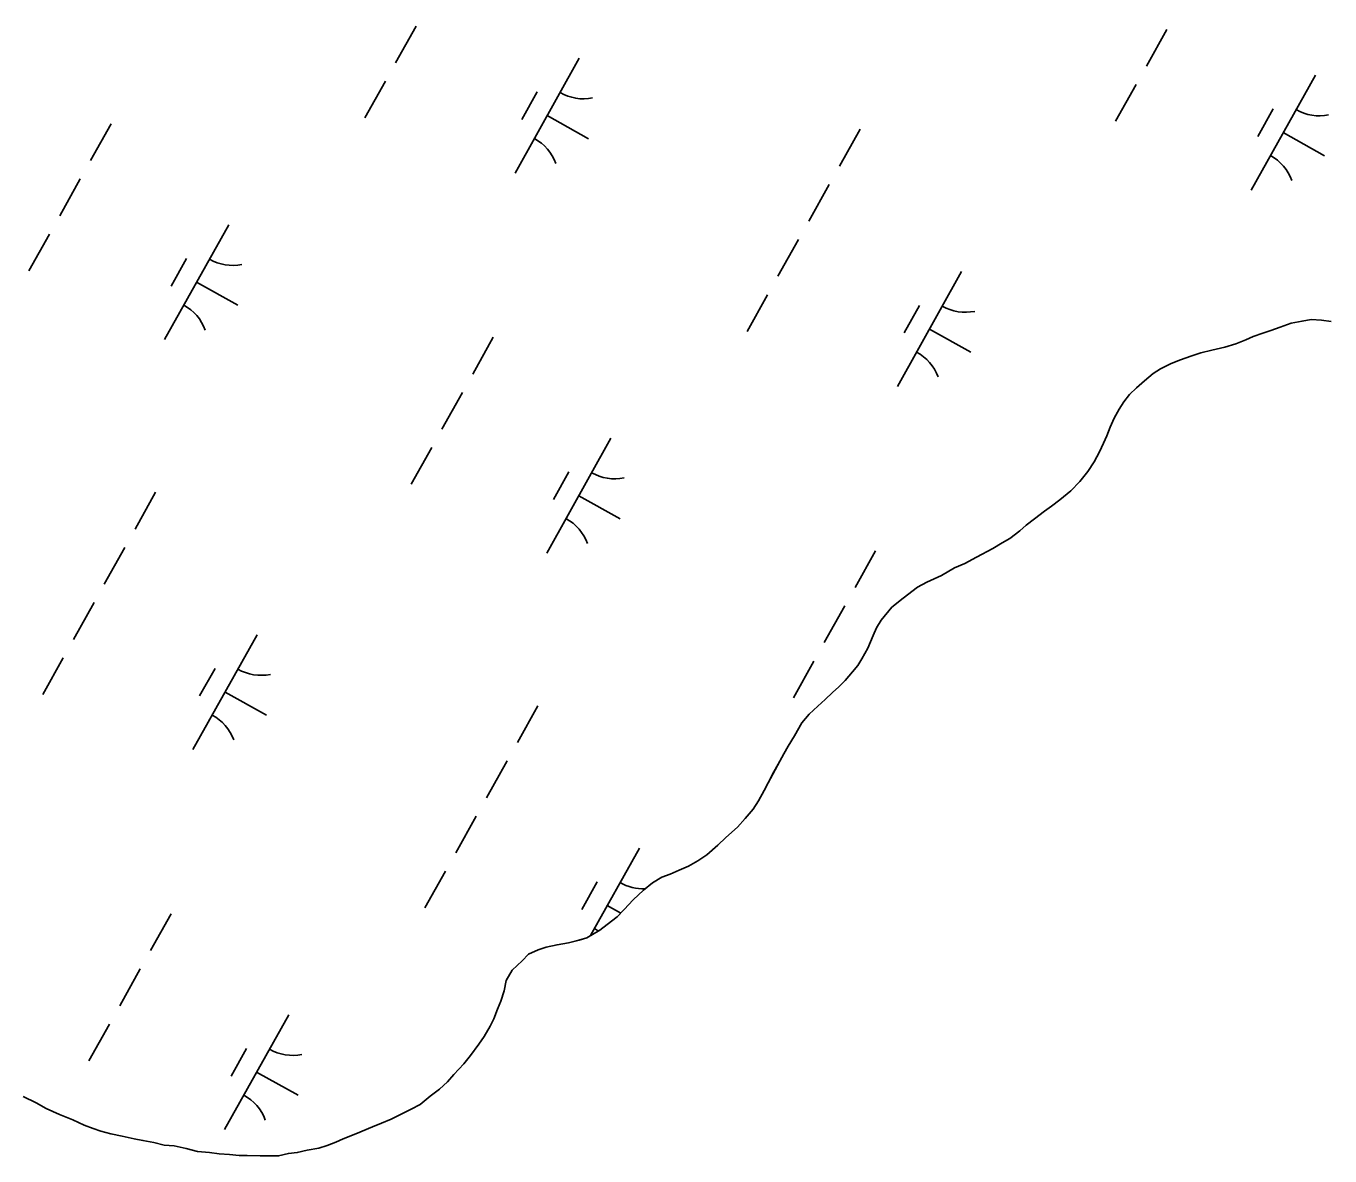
# Model space of a CAD drawing. Extents: x 3923531 to 3943530, y 207391 to 229799.
# Drawn here: x 3932992.3 to 3933487.6, y 212755.9 to 213185.3 of the extents above; entities that cross this region are included whole.
import ezdxf

# ---------------------------------------------------------------- set-up
doc = ezdxf.new("R2010")
doc.units = 0
doc.layers.add('V-TOPO-SHOR', color=7, linetype='Continuous')
doc.layers.add('V-WETL-SWMP', color=7, linetype='Continuous')

msp = doc.modelspace()

# ---------------------------------------------------------------- linework, layer by layer
at = {"layer": 'V-TOPO-SHOR'}
for points in [[(3933488.14, 213073.03), (3933484.39, 213073.47), (3933480.44, 213073.71), (3933477.07, 213073.15), (3933472.91, 213072.41), (3933468.75, 213070.87), (3933465.17, 213069.53), (3933462.2, 213068.57), (3933458.43, 213067.23), (3933455.65, 213066.07), (3933451.88, 213064.53), (3933447.71, 213063.2), (3933442.76, 213062.07), (3933438.6, 213061.12), (3933435.23, 213059.98), (3933430.46, 213058.25), (3933427.09, 213056.9), (3933423.31, 213054.97), (3933420.53, 213053.22), (3933417.14, 213050.49), (3933414.15, 213047.76), (3933411.55, 213045.22), (3933409.34, 213042.48), (3933407.54, 213039.73), (3933405.72, 213036.19), (3933404.1, 213032.85), (3933402.88, 213029.5), (3933401.66, 213026.75), (3933400.04, 213023.41), (3933398.03, 213019.68), (3933395.61, 213015.95), (3933392.61, 213012.23), (3933389.21, 213008.7), (3933385.02, 213005.19), (3933381.83, 213002.86), (3933379.24, 213000.91), (3933375.46, 212997.99), (3933372.27, 212995.65), (3933369.87, 212993.5), (3933366.08, 212990.58), (3933363.1, 212988.83), (3933359.52, 212986.7), (3933353.36, 212983.41), (3933348.99, 212981.08), (3933345.02, 212979.35), (3933340.04, 212976.44), (3933334.48, 212973.93), (3933330.9, 212972), (3933325.52, 212967.91), (3933321.14, 212964.4), (3933317.13, 212959.5), (3933315.32, 212956.56), (3933314.1, 212953.61), (3933312.07, 212948.88), (3933309.85, 212944.76), (3933308.24, 212942.21), (3933306.24, 212939.86), (3933303.44, 212936.53), (3933301.04, 212934.18), (3933298.65, 212932.04), (3933295.85, 212929.3), (3933293.05, 212926.76), (3933289.86, 212923.83), (3933287.06, 212920.5), (3933284.24, 212915.6), (3933281.82, 212911.67), (3933280.21, 212908.72), (3933278.6, 212905.97), (3933276.38, 212901.85), (3933274.16, 212897.72), (3933272.74, 212894.77), (3933270.53, 212890.85), (3933268.51, 212887.7), (3933265.51, 212884.18), (3933262.51, 212880.86), (3933258.12, 212876.95), (3933255.12, 212874.02), (3933250.93, 212870.31), (3933247.55, 212867.98), (3933243.97, 212866.04), (3933240.4, 212864.5)], [(3933240.4, 212864.5), (3933237.02, 212862.95), (3933233.84, 212861.8), (3933230.26, 212859.67), (3933226.87, 212856.94), (3933222.88, 212853.23), (3933219.48, 212849.51), (3933216.88, 212846.77), (3933213.09, 212843.85), (3933210.3, 212841.71), (3933205.33, 212838.8), (3933202.36, 212837.84), (3933198.39, 212836.9), (3933194.04, 212836.15), (3933189.88, 212835.21), (3933186.9, 212834.26), (3933183.13, 212832.52), (3933180.73, 212829.98), (3933176.93, 212826.46), (3933174.72, 212822.54), (3933173.88, 212818.59), (3933172.65, 212814.65), (3933171.44, 212811.7), (3933170.01, 212807.96), (3933168.6, 212805.21), (3933166.38, 212801.28), (3933164.37, 212798.34), (3933161.16, 212794.03), (3933158.56, 212790.9), (3933154.76, 212786.79), (3933152.36, 212784.05), (3933149.36, 212781.31), (3933145.78, 212778.58), (3933141.99, 212775.47), (3933138.61, 212773.73), (3933134.83, 212771.79), (3933131.06, 212769.85), (3933127.28, 212768.31), (3933123.91, 212766.97), (3933117.56, 212764.27), (3933112.79, 212762.35), (3933110.01, 212761.19), (3933106.64, 212759.85), (3933103.47, 212758.89), (3933099.11, 212758.15), (3933095.35, 212757.2), (3933091.98, 212756.85), (3933088.22, 212755.9), (3933085.06, 212755.93), (3933081.3, 212755.98), (3933076.36, 212756.03), (3933073.2, 212756.07), (3933069.65, 212756.5), (3933065.7, 212756.74), (3933061.95, 212757.18), (3933057.41, 212757.62), (3933053.07, 212758.66), (3933048.54, 212759.69), (3933044.79, 212759.93), (3933040.84, 212760.97), (3933036.7, 212761.8), (3933033.35, 212762.43), (3933028.81, 212763.47), (3933024.48, 212764.31), (3933020.73, 212765.34), (3933017.78, 212766.36), (3933014.43, 212767.58), (3933010.11, 212769.6), (3933004.99, 212771.64), (3932999.88, 212773.87), (3932996.15, 212776.08), (3932991.24, 212778.51)]]:
    msp.add_lwpolyline(points, dxfattribs=at)
at = {"layer": 'V-WETL-SWMP'}
for p, q in [((3933140.52, 213185.25), (3933132.71, 213171.28)), ((3933425.71, 213184), (3933417.91, 213170.03)), ((3933202.48, 213173.06), (3933178.09, 213129.41)), ((3933482.1, 213166.59), (3933457.71, 213122.94)), ((3933128.81, 213164.3), (3933121.01, 213150.33)), ((3933186.47, 213160.24), (3933180.62, 213149.76)), ((3933414.01, 213163.05), (3933406.2, 213149.08)), ((3933190.28, 213151.24), (3933206, 213142.46)), ((3933466.09, 213153.76), (3933460.24, 213143.29)), ((3933024.6, 213148.12), (3933016.79, 213134.15)), ((3933309.14, 213146.03), (3933301.34, 213132.06)), ((3933469.9, 213144.76), (3933485.62, 213135.98)), ((3933012.89, 213127.16), (3933005.09, 213113.2)), ((3933297.43, 213125.08), (3933289.63, 213111.11)), ((3933001.19, 213106.21), (3932993.38, 213092.24)), ((3933069.28, 213109.75), (3933044.89, 213066.1)), ((3933285.73, 213104.13), (3933277.93, 213090.16)), ((3933053.27, 213096.93), (3933047.42, 213086.45)), ((3933347.69, 213091.94), (3933323.3, 213048.29)), ((3933057.08, 213087.92), (3933072.8, 213079.15)), ((3933274.02, 213083.17), (3933266.22, 213069.21)), ((3933331.69, 213079.11), (3933325.84, 213068.64)), ((3933468.75, 213070.87), (3933472.91, 213072.41)), ((3933472.91, 213072.41), (3933477.07, 213073.15)), ((3933477.07, 213073.15), (3933480.44, 213073.71)), ((3933480.44, 213073.71), (3933484.39, 213073.47)), ((3933484.39, 213073.47), (3933488.14, 213073.03)), ((3933169.81, 213066.99), (3933162.01, 213053.02)), ((3933335.5, 213070.11), (3933351.21, 213061.33)), ((3933455.65, 213066.07), (3933458.43, 213067.23)), ((3933458.43, 213067.23), (3933462.2, 213068.57)), ((3933462.2, 213068.57), (3933465.17, 213069.53)), ((3933465.17, 213069.53), (3933468.75, 213070.87)), ((3933438.6, 213061.12), (3933442.76, 213062.07)), ((3933442.76, 213062.07), (3933447.71, 213063.2)), ((3933447.71, 213063.2), (3933451.88, 213064.53)), ((3933451.88, 213064.53), (3933455.65, 213066.07)), ((3933423.31, 213054.97), (3933427.09, 213056.9)), ((3933427.09, 213056.9), (3933430.46, 213058.25)), ((3933430.46, 213058.25), (3933435.23, 213059.98)), ((3933435.23, 213059.98), (3933438.6, 213061.12)), ((3933417.14, 213050.49), (3933420.53, 213053.22)), ((3933420.53, 213053.22), (3933423.31, 213054.97)), ((3933411.55, 213045.22), (3933414.15, 213047.76)), ((3933414.15, 213047.76), (3933417.14, 213050.49)), ((3933158.11, 213046.04), (3933150.3, 213032.07)), ((3933407.54, 213039.73), (3933409.34, 213042.48)), ((3933409.34, 213042.48), (3933411.55, 213045.22)), ((3933405.72, 213036.19), (3933407.54, 213039.73)), ((3933402.88, 213029.5), (3933404.1, 213032.85)), ((3933404.1, 213032.85), (3933405.72, 213036.19)), ((3933214.49, 213028.63), (3933190.1, 212984.97)), ((3933400.04, 213023.41), (3933401.66, 213026.75)), ((3933401.66, 213026.75), (3933402.88, 213029.5)), ((3933146.4, 213025.09), (3933138.6, 213011.12)), ((3933398.03, 213019.68), (3933400.04, 213023.41)), ((3933395.61, 213015.95), (3933398.03, 213019.68)), ((3933198.49, 213015.8), (3933192.63, 213005.32)), ((3933389.21, 213008.7), (3933392.61, 213012.23)), ((3933392.61, 213012.23), (3933395.61, 213015.95)), ((3933041.53, 213008.07), (3933033.73, 212994.1)), ((3933202.3, 213006.8), (3933218.01, 212998.02)), ((3933385.02, 213005.19), (3933389.21, 213008.7)), ((3933379.24, 213000.91), (3933381.83, 213002.86)), ((3933381.83, 213002.86), (3933385.02, 213005.19)), ((3933372.27, 212995.65), (3933375.46, 212997.99)), ((3933375.46, 212997.99), (3933379.24, 213000.91)), ((3933366.09, 212990.58), (3933369.87, 212993.5)), ((3933369.87, 212993.5), (3933372.27, 212995.65)), ((3933029.83, 212987.12), (3933022.03, 212973.15)), ((3933359.52, 212986.7), (3933363.1, 212988.83)), ((3933363.1, 212988.83), (3933366.09, 212990.58)), ((3933315.02, 212985.87), (3933307.22, 212971.9)), ((3933348.99, 212981.08), (3933353.36, 212983.41)), ((3933353.36, 212983.41), (3933359.52, 212986.7)), ((3933340.04, 212976.44), (3933345.02, 212979.35)), ((3933345.02, 212979.35), (3933348.99, 212981.08)), ((3933325.52, 212967.9), (3933330.9, 212972)), ((3933330.9, 212972), (3933334.48, 212973.93)), ((3933334.48, 212973.93), (3933340.04, 212976.44)), ((3933321.14, 212964.4), (3933325.52, 212967.9)), ((3933018.12, 212966.17), (3933010.32, 212952.2)), ((3933303.32, 212964.92), (3933295.52, 212950.95)), ((3933317.13, 212959.5), (3933321.14, 212964.4)), ((3933315.32, 212956.56), (3933317.13, 212959.5)), ((3933080.08, 212953.98), (3933055.7, 212910.33)), ((3933312.07, 212948.88), (3933314.1, 212953.61)), ((3933314.1, 212953.61), (3933315.32, 212956.56)), ((3933309.85, 212944.76), (3933312.07, 212948.88)), ((3933006.42, 212945.21), (3932998.62, 212931.25)), ((3933291.61, 212943.96), (3933283.81, 212929.99)), ((3933308.24, 212942.21), (3933309.85, 212944.76)), ((3933064.08, 212941.15), (3933058.23, 212930.68)), ((3933303.44, 212936.53), (3933306.24, 212939.86)), ((3933306.24, 212939.86), (3933308.24, 212942.21)), ((3933298.65, 212932.04), (3933301.04, 212934.18)), ((3933301.04, 212934.18), (3933303.44, 212936.53)), ((3933067.89, 212932.15), (3933083.6, 212923.37)), ((3933293.05, 212926.76), (3933295.85, 212929.3)), ((3933295.85, 212929.3), (3933298.65, 212932.04)), ((3933186.75, 212926.95), (3933178.94, 212912.98)), ((3933287.06, 212920.5), (3933289.86, 212923.83)), ((3933289.86, 212923.83), (3933293.05, 212926.76)), ((3933284.24, 212915.6), (3933287.06, 212920.5)), ((3933281.82, 212911.67), (3933284.24, 212915.6)), ((3933278.6, 212905.97), (3933280.21, 212908.72)), ((3933280.21, 212908.72), (3933281.82, 212911.67)), ((3933175.04, 212905.99), (3933167.24, 212892.03)), ((3933274.16, 212897.72), (3933278.6, 212905.97)), ((3933272.74, 212894.77), (3933274.16, 212897.72)), ((3933270.52, 212890.85), (3933272.74, 212894.77)), ((3933268.52, 212887.71), (3933270.52, 212890.85)), ((3933163.34, 212885.04), (3933155.53, 212871.07)), ((3933262.51, 212880.85), (3933265.51, 212884.18)), ((3933265.51, 212884.18), (3933268.52, 212887.71)), ((3933258.12, 212876.95), (3933262.51, 212880.85)), ((3933250.93, 212870.31), (3933255.12, 212874.02)), ((3933255.12, 212874.02), (3933258.12, 212876.95)), ((3933225.3, 212872.85), (3933206.73, 212839.62)), ((3933243.97, 212866.04), (3933247.55, 212867.98)), ((3933247.55, 212867.98), (3933250.93, 212870.31)), ((3933151.63, 212864.09), (3933143.83, 212850.12)), ((3933237.02, 212862.95), (3933240.4, 212864.5)), ((3933240.4, 212864.5), (3933243.97, 212866.04)), ((3933209.3, 212860.03), (3933203.44, 212849.55)), ((3933226.87, 212856.94), (3933230.26, 212859.67)), ((3933230.26, 212859.67), (3933233.84, 212861.8)), ((3933233.84, 212861.8), (3933237.02, 212862.95)), ((3933219.48, 212849.51), (3933222.88, 212853.23)), ((3933222.88, 212853.23), (3933226.87, 212856.94)), ((3933213.1, 212851.03), (3933218.21, 212848.18)), ((3933216.88, 212846.77), (3933219.48, 212849.51)), ((3933047.42, 212847.91), (3933039.62, 212833.94)), ((3933210.3, 212841.71), (3933213.09, 212843.85)), ((3933213.09, 212843.85), (3933216.88, 212846.77)), ((3933202.35, 212837.84), (3933205.33, 212838.8)), ((3933205.33, 212838.8), (3933210.3, 212841.71)), ((3933183.13, 212832.52), (3933186.9, 212834.26)), ((3933186.9, 212834.26), (3933189.88, 212835.21)), ((3933189.88, 212835.21), (3933194.04, 212836.15)), ((3933194.04, 212836.15), (3933198.39, 212836.9)), ((3933198.39, 212836.9), (3933202.35, 212837.84)), ((3933176.93, 212826.46), (3933180.73, 212829.98)), ((3933180.73, 212829.98), (3933183.13, 212832.52)), ((3933035.71, 212826.95), (3933027.91, 212812.99)), ((3933174.72, 212822.53), (3933176.93, 212826.46)), ((3933172.65, 212814.65), (3933173.88, 212818.59)), ((3933173.88, 212818.59), (3933174.72, 212822.53)), ((3933171.44, 212811.7), (3933172.65, 212814.65)), ((3933092.1, 212809.54), (3933067.71, 212765.89)), ((3933170.01, 212807.96), (3933171.44, 212811.7)), ((3933024.01, 212806), (3933016.21, 212792.03)), ((3933166.38, 212801.28), (3933168.6, 212805.21)), ((3933168.6, 212805.21), (3933170.01, 212807.96)), ((3933164.37, 212798.34), (3933166.38, 212801.28)), ((3933076.09, 212796.72), (3933070.24, 212786.24)), ((3933158.56, 212790.9), (3933161.16, 212794.03)), ((3933161.16, 212794.03), (3933164.37, 212798.34)), ((3933154.76, 212786.79), (3933158.56, 212790.9)), ((3933079.9, 212787.72), (3933095.62, 212778.94)), ((3933149.36, 212781.31), (3933152.36, 212784.05)), ((3933152.36, 212784.05), (3933154.76, 212786.79)), ((3933145.78, 212778.58), (3933149.36, 212781.31)), ((3932991.23, 212778.51), (3932996.15, 212776.08)), ((3932996.15, 212776.08), (3932999.88, 212773.87)), ((3932999.88, 212773.87), (3933004.99, 212771.64)), ((3933138.61, 212773.72), (3933141.99, 212775.46)), ((3933141.99, 212775.46), (3933145.78, 212778.58)), ((3933004.99, 212771.64), (3933010.11, 212769.6)), ((3933010.11, 212769.6), (3933014.43, 212767.58)), ((3933127.28, 212768.31), (3933131.06, 212769.85)), ((3933131.06, 212769.85), (3933138.61, 212773.72)), ((3933014.43, 212767.58), (3933017.78, 212766.36)), ((3933017.78, 212766.36), (3933020.73, 212765.34)), ((3933020.73, 212765.34), (3933024.48, 212764.31)), ((3933024.48, 212764.31), (3933028.81, 212763.47)), ((3933112.79, 212762.35), (3933117.56, 212764.27)), ((3933117.56, 212764.27), (3933123.91, 212766.97)), ((3933123.91, 212766.97), (3933127.28, 212768.31)), ((3933028.81, 212763.47), (3933033.35, 212762.43)), ((3933033.35, 212762.43), (3933036.7, 212761.8)), ((3933036.7, 212761.8), (3933040.84, 212760.97)), ((3933040.84, 212760.97), (3933044.78, 212759.93)), ((3933044.78, 212759.93), (3933048.54, 212759.7)), ((3933048.54, 212759.7), (3933053.07, 212758.66)), ((3933103.47, 212758.89), (3933106.64, 212759.85)), ((3933106.64, 212759.85), (3933110.01, 212761.19)), ((3933110.01, 212761.19), (3933112.79, 212762.35)), ((3933053.07, 212758.66), (3933057.41, 212757.62)), ((3933057.41, 212757.62), (3933061.95, 212757.18)), ((3933061.95, 212757.18), (3933065.7, 212756.74)), ((3933065.7, 212756.74), (3933069.65, 212756.5)), ((3933069.65, 212756.5), (3933073.2, 212756.06)), ((3933073.2, 212756.06), (3933088.22, 212755.9)), ((3933088.22, 212755.9), (3933091.98, 212756.85)), ((3933091.98, 212756.85), (3933095.35, 212757.2)), ((3933095.35, 212757.2), (3933099.11, 212758.15)), ((3933099.11, 212758.15), (3933103.47, 212758.89))]:
    msp.add_line(p, q, dxfattribs=at)
for centre, start, end in [((3933203.96, 213175.24), 240.0381, 281.5817), ((3933483.58, 213168.76), 240.0381, 281.5817), ((3933177.02, 213127.01), 20.0381, 61.5817), ((3933456.64, 213120.53), 20.0381, 61.5817), ((3933070.76, 213111.92), 240.0381, 281.5817), ((3933043.82, 213063.69), 20.0381, 61.5817), ((3933349.18, 213094.11), 240.0381, 281.5817), ((3933322.23, 213045.88), 20.0381, 61.5817), ((3933215.97, 213030.8), 240.0381, 281.5817), ((3933189.03, 212982.57), 20.0381, 61.5817), ((3933081.57, 212956.15), 240.0381, 281.5817), ((3933054.63, 212907.92), 20.0381, 61.5817), ((3933226.78, 212875.03), 240.0381, 272.2227), ((3933199.84, 212826.8), 55.8187, 61.5817), ((3933093.58, 212811.71), 240.0381, 281.5817), ((3933066.64, 212763.49), 20.0381, 61.5817)]:
    msp.add_arc(centre, 17.62, start, end, dxfattribs=at)

doc.saveas('drawing.dxf')
